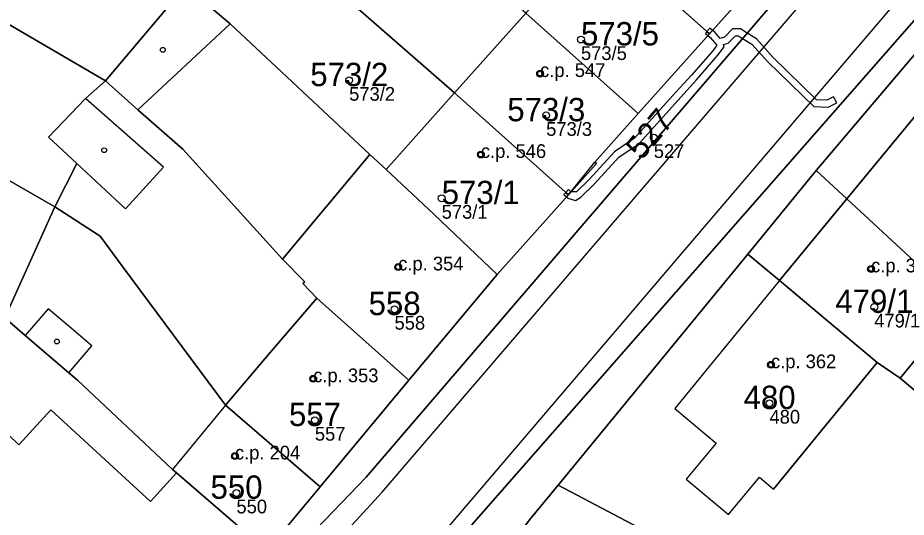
# Model space of a CAD drawing. Extents: x -603967 to -594699, y -1179315 to -1165625.
# Drawn here: x -598350.8 to -598286, y -1172425.6 to -1172389.2 of the extents above; entities that cross this region are included whole.
import ezdxf

# ---------------------------------------------------------------- set-up
doc = ezdxf.new("R2010")
doc.units = 0
for name, color, linetype in [('Definiční body', 7, 'Continuous'), ('Hranice parcel', 7, 'Continuous'), ('Parcelní čísla', 7, 'Continuous'), ('Polygon budovy', 7, 'Continuous'), ('Polygon parcely', 7, 'Continuous'), ('Vnitřní kresba', 7, 'Continuous'), ('Věcná břemena k části', 7, 'Continuous'), ('Značky budov', 7, 'Continuous')]:
    doc.layers.add(name, color=color, linetype=linetype)

msp = doc.modelspace()

# ---------------------------------------------------------------- linework, layer by layer
at = {"layer": 'Definiční body'}
for centre in [(-598309.69, -1172390.82994), (-598312.67, -1172393.30994), (-598326.6, -1172393.79994), (-598312.23, -1172396.35994), (-598304.38, -1172397.96994), (-598316.99, -1172399.20994), (-598319.85, -1172402.39994), (-598323.02, -1172407.40994), (-598288.53, -1172407.54994), (-598323.29, -1172410.48994), (-598288.3, -1172410.32994), (-598295.83, -1172414.53994), (-598329.22, -1172415.55994), (-598295.94, -1172417.33994), (-598329.1, -1172418.57994), (-598334.93, -1172421.18994), (-598334.82, -1172423.87994)]:
    msp.add_circle(centre, 0.25, dxfattribs=at)
at = {"layer": 'Hranice parcel'}
for p, q in [((-598344.37, -1172393.85), (-598384.39, -1172370.47)), ((-598342.44, -1172374.18), (-598318.91, -1172394.72)), ((-598348.06, -1172403.03), (-598388.04, -1172380.02)), ((-598300.32, -1172390.41), (-598308.52, -1172383.09)), ((-598295.52, -1172385.05), (-598300.32, -1172390.41)), ((-598338.66, -1172387.05), (-598344.37, -1172393.85)), ((-598313.71, -1172388.9), (-598318.91, -1172394.72)), ((-598305.52, -1172396.22), (-598313.71, -1172388.9)), ((-598300.32, -1172390.41), (-598305.52, -1172396.22)), ((-598284.49, -1172390.9), (-598292.53, -1172400.37)), ((-598318.91, -1172394.72), (-598323.9, -1172400.3)), ((-598310.61, -1172402.14), (-598318.91, -1172394.72)), ((-598331.45, -1172406.84), (-598338.74, -1172398.83)), ((-598292.53, -1172400.37), (-598297.52, -1172406.48)), ((-598310.61, -1172402.14), (-598315.81, -1172407.95)), ((-598348.06, -1172403.03), (-598351.72, -1172411.11)), ((-598346.97, -1172403.73), (-598348.06, -1172403.03)), ((-598297.52, -1172406.48), (-598311.35, -1172423.31)), ((-598315.81, -1172407.95), (-598322.24, -1172415.66)), ((-598286.42, -1172415.52), (-598281.68, -1172409.75)), ((-598322.24, -1172415.66), (-598328.71, -1172423.43)), ((-598286.42, -1172415.52), (-598279.18, -1172421.58)), ((-598328.71, -1172423.43), (-598332.61, -1172428.09)), ((-598311.35, -1172423.31), (-598313.44, -1172425.85))]:
    msp.add_line(p, q, dxfattribs=at)
for points in [[(-598208.6, -1172325.98), (-598232.59, -1172340.88), (-598245.1, -1172347.44), (-598251.15, -1172350.71), (-598259.95, -1172355.78), (-598275.94, -1172367.17), (-598282.35, -1172372.62), (-598325.36, -1172422.74), (-598333.81, -1172431.52), (-598341.61, -1172438.77), (-598351.16, -1172447.17), (-598359.7, -1172454.16), (-598366.26, -1172459.52), (-598371.85, -1172462.43), (-598378.96, -1172465.7), (-598384.66, -1172468.38), (-598391.37, -1172469.58), (-598402.17, -1172469.66)], [(-598200.11, -1172325.95), (-598204, -1172331.75), (-598206.53, -1172334.67), (-598209.64, -1172336.77), (-598212.84, -1172338.58), (-598216.28, -1172340.18), (-598241.08, -1172352.66), (-598248.49, -1172357.87), (-598256.37, -1172362.63), (-598262.92, -1172367.75), (-598270.11, -1172373.81), (-598276.03, -1172378.76), (-598319.41, -1172428.19), (-598327.98, -1172437.31), (-598336.3, -1172444.65)], [(-598323.9, -1172400.3), (-598325.08, -1172399.2), (-598335.27, -1172389.68), (-598338.55, -1172386.88)], [(-598348.06, -1172403.03), (-598346.47, -1172399.86), (-598348.52, -1172397.94), (-598345.82, -1172395.12), (-598344.37, -1172393.85)], [(-598338.74, -1172398.83), (-598342.01, -1172395.94), (-598344.37, -1172393.85)], [(-598305.52, -1172396.22), (-598308.68, -1172399.76), (-598308.57, -1172399.86), (-598310.61, -1172402.14)], [(-598315.81, -1172407.95), (-598320.42, -1172403.55), (-598323.9, -1172400.3)], [(-598292.53, -1172400.37), (-598290.3, -1172402.44), (-598285.06, -1172407.28), (-598281.68, -1172409.75)], [(-598328.71, -1172423.43), (-598335.61, -1172417.47), (-598343.12, -1172407.37), (-598344.77, -1172405.15), (-598346.97, -1172403.73)], [(-598322.24, -1172415.66), (-598328.95, -1172409.67), (-598329.98, -1172408.62), (-598329.84, -1172408.49), (-598331.45, -1172406.84)], [(-598297.52, -1172406.48), (-598295.22, -1172408.4), (-598291.1, -1172411.85), (-598288.08, -1172414.38), (-598286.42, -1172415.52)], [(-598351.72, -1172411.11), (-598350.22, -1172412.4), (-598347.05, -1172415.12), (-598346.41, -1172415.67), (-598339.49, -1172422.16), (-598339.19, -1172422.42), (-598332.61, -1172428.09)], [(-598311.35, -1172423.31), (-598303.24, -1172427.59), (-598297.2, -1172431.43), (-598289.2, -1172434.33)]]:
    msp.add_lwpolyline(points, dxfattribs=at)
at = {"layer": 'Polygon budovy'}
for points in [[(-598303.32, -1172377.27), (-598303.71, -1172377.71), (-598308.52, -1172383.09), (-598300.32, -1172390.41), (-598295.52, -1172385.05), (-598295.11, -1172384.6)], [(-598313.71, -1172388.9), (-598305.52, -1172396.22), (-598300.32, -1172390.41), (-598308.52, -1172383.09)], [(-598318.91, -1172394.72), (-598310.61, -1172402.14), (-598308.68, -1172399.76), (-598305.52, -1172396.22), (-598313.71, -1172388.9)], [(-598323.9, -1172400.3), (-598320.42, -1172403.55), (-598315.81, -1172407.95), (-598310.61, -1172402.14), (-598318.91, -1172394.72)], [(-598290.3, -1172402.44), (-598285.06, -1172407.28), (-598281.68, -1172409.75), (-598281.45, -1172409.96), (-598276.47, -1172404.42), (-598275.75, -1172405.07), (-598273.94, -1172403.06), (-598278.6, -1172398.95), (-598278.32, -1172398.61), (-598279.29, -1172397.8), (-598281.2, -1172399.58), (-598285.25, -1172396.32)], [(-598331.45, -1172406.84), (-598329.84, -1172408.49), (-598329.98, -1172408.62), (-598328.95, -1172409.67), (-598322.24, -1172415.66), (-598315.81, -1172407.95), (-598320.42, -1172403.55), (-598323.9, -1172400.3), (-598325.08, -1172399.2)], [(-598295.22, -1172408.4), (-598291.1, -1172411.85), (-598288.08, -1172414.38), (-598286.42, -1172415.52), (-598281.68, -1172409.75), (-598285.06, -1172407.28), (-598290.3, -1172402.44)], [(-598298.93, -1172425.45), (-598296.68, -1172422.74), (-598295.65, -1172423.6), (-598288.08, -1172414.38), (-598291.1, -1172411.85), (-598295.22, -1172408.4), (-598302.85, -1172417.73), (-598299.83, -1172420.25), (-598302.02, -1172422.88)], [(-598335.61, -1172417.47), (-598328.71, -1172423.43), (-598322.24, -1172415.66), (-598328.95, -1172409.67), (-598332.48, -1172413.8)], [(-598335.61, -1172417.47), (-598339.49, -1172422.16), (-598339.19, -1172422.42), (-598332.61, -1172428.09), (-598328.71, -1172423.43)]]:
    msp.add_lwpolyline(points, close=True, dxfattribs=at)
at = {"layer": 'Polygon parcely'}
for points in [[(-598197.5, -1172257.68), (-598202.71, -1172301.27), (-598203.09, -1172311.78), (-598203.76, -1172315.82), (-598204.5, -1172318.52), (-598208.6, -1172325.98), (-598232.59, -1172340.88), (-598245.1, -1172347.44), (-598251.15, -1172350.71), (-598259.95, -1172355.78), (-598275.94, -1172367.17), (-598282.35, -1172372.62), (-598325.36, -1172422.74), (-598333.81, -1172431.52), (-598341.61, -1172438.77), (-598351.16, -1172447.17)], [(-598374.95, -1172475.71), (-598367.34, -1172471.03), (-598361.03, -1172466.84), (-598350.23, -1172458.86), (-598345.69, -1172453.25), (-598337.96, -1172446.35), (-598336.3, -1172444.65), (-598327.98, -1172437.31), (-598319.41, -1172428.19), (-598276.03, -1172378.76), (-598270.11, -1172373.81), (-598262.92, -1172367.75), (-598256.37, -1172362.63), (-598248.49, -1172357.87), (-598241.08, -1172352.66), (-598216.28, -1172340.18), (-598212.84, -1172338.58), (-598209.64, -1172336.77), (-598206.53, -1172334.67), (-598204, -1172331.75), (-598200.11, -1172325.95), (-598197.64, -1172321.62), (-598196.17, -1172318.03), (-598194.9, -1172313.74)], [(-598216.28, -1172340.18), (-598241.08, -1172352.66), (-598248.49, -1172357.87), (-598256.37, -1172362.63), (-598262.92, -1172367.75), (-598270.11, -1172373.81), (-598276.03, -1172378.76), (-598319.41, -1172428.19), (-598327.98, -1172437.31), (-598336.3, -1172444.65), (-598334.47, -1172446.51), (-598336.16, -1172448.18), (-598337.96, -1172446.35), (-598345.69, -1172453.25), (-598350.23, -1172458.86), (-598361.03, -1172466.84)], [(-598294.16, -1172481.35), (-598310.04, -1172471.88), (-598315.48, -1172468.63), (-598321.79, -1172464.87), (-598324.16, -1172463.37), (-598324.87, -1172462.92), (-598317.98, -1172445.55), (-598310.69, -1172431.98), (-598315.26, -1172428.32), (-598313.44, -1172425.85), (-598311.35, -1172423.31), (-598297.52, -1172406.48), (-598292.53, -1172400.37), (-598284.49, -1172390.9), (-598276.45, -1172381.42), (-598259.24, -1172366.81), (-598241.36, -1172354.69), (-598236.41, -1172352.34), (-598234.01, -1172351.22), (-598222.92, -1172346.01)], [(-598251.9, -1172349.8), (-598268.41, -1172360.45), (-598275.29, -1172363.07), (-598277.99, -1172365.89), (-598292.55, -1172381.77), (-598295.11, -1172384.6), (-598295.52, -1172385.05), (-598300.32, -1172390.41), (-598305.52, -1172396.22), (-598308.68, -1172399.76), (-598308.57, -1172399.86), (-598310.61, -1172402.14), (-598315.81, -1172407.95), (-598322.24, -1172415.66), (-598328.71, -1172423.43), (-598332.61, -1172428.09), (-598338.89, -1172434.55), (-598350.85, -1172445.13)], [(-598351.16, -1172447.17), (-598341.61, -1172438.77), (-598333.81, -1172431.52), (-598325.36, -1172422.74), (-598282.35, -1172372.62), (-598275.94, -1172367.17), (-598259.95, -1172355.78), (-598251.15, -1172350.71)]]:
    msp.add_lwpolyline(points, dxfattribs=at)
for points in [[(-598338.66, -1172387.05), (-598380.8, -1172360.85), (-598383.7, -1172368.62), (-598384.39, -1172370.47), (-598344.37, -1172393.85)], [(-598348.06, -1172403.03), (-598346.47, -1172399.86), (-598348.52, -1172397.94), (-598345.82, -1172395.12), (-598344.37, -1172393.85), (-598384.39, -1172370.47), (-598386.31, -1172375.59), (-598388.04, -1172380.02)], [(-598335.12, -1172370.15), (-598340.11, -1172375.75), (-598342.1, -1172373.8), (-598342.44, -1172374.18), (-598318.91, -1172394.72), (-598313.71, -1172388.9)], [(-598323.9, -1172400.3), (-598318.91, -1172394.72), (-598342.44, -1172374.18), (-598345.19, -1172377.27), (-598337.39, -1172385.08), (-598338.77, -1172386.69), (-598338.55, -1172386.88), (-598335.27, -1172389.68), (-598325.08, -1172399.2)], [(-598300.32, -1172390.41), (-598295.52, -1172385.05), (-598301.54, -1172380.03), (-598303.71, -1172377.71), (-598308.52, -1172383.09)], [(-598348.06, -1172403.03), (-598388.04, -1172380.02), (-598389.07, -1172382.66), (-598391.99, -1172389.27), (-598366.32, -1172402.27), (-598358.96, -1172406.52), (-598351.72, -1172411.11)], [(-598308.52, -1172383.09), (-598313.71, -1172388.9), (-598305.52, -1172396.22), (-598300.32, -1172390.41)], [(-598338.55, -1172386.88), (-598338.66, -1172387.05), (-598344.37, -1172393.85), (-598342.01, -1172395.94), (-598338.74, -1172398.83), (-598331.45, -1172406.84), (-598329.84, -1172408.49), (-598329.98, -1172408.62), (-598328.95, -1172409.67), (-598322.24, -1172415.66), (-598315.81, -1172407.95), (-598320.42, -1172403.55), (-598323.9, -1172400.3), (-598325.08, -1172399.2), (-598335.27, -1172389.68)], [(-598313.71, -1172388.9), (-598318.91, -1172394.72), (-598310.61, -1172402.14), (-598308.57, -1172399.86), (-598308.68, -1172399.76), (-598305.52, -1172396.22)], [(-598290.3, -1172402.44), (-598285.06, -1172407.28), (-598281.68, -1172409.75), (-598281.45, -1172409.96), (-598276.34, -1172413.76), (-598270.39, -1172417.21), (-598265.54, -1172420.02), (-598262.1, -1172415.72), (-598258.62, -1172411.84), (-598278.56, -1172396.7), (-598284.49, -1172390.9), (-598292.53, -1172400.37)], [(-598331.45, -1172406.84), (-598338.74, -1172398.83), (-598342.01, -1172395.94), (-598344.37, -1172393.85), (-598345.82, -1172395.12), (-598348.52, -1172397.94), (-598346.47, -1172399.86), (-598348.06, -1172403.03), (-598346.97, -1172403.73), (-598344.77, -1172405.15), (-598343.12, -1172407.37), (-598335.61, -1172417.47), (-598328.71, -1172423.43), (-598322.24, -1172415.66), (-598328.95, -1172409.67), (-598329.98, -1172408.62), (-598329.84, -1172408.49)], [(-598323.9, -1172400.3), (-598320.42, -1172403.55), (-598315.81, -1172407.95), (-598310.61, -1172402.14), (-598318.91, -1172394.72)], [(-598297.52, -1172406.48), (-598295.22, -1172408.4), (-598291.1, -1172411.85), (-598288.08, -1172414.38), (-598286.42, -1172415.52), (-598281.68, -1172409.75), (-598285.06, -1172407.28), (-598290.3, -1172402.44), (-598292.53, -1172400.37)], [(-598335.61, -1172417.47), (-598343.12, -1172407.37), (-598344.77, -1172405.15), (-598346.97, -1172403.73), (-598348.06, -1172403.03), (-598351.72, -1172411.11), (-598350.22, -1172412.4), (-598347.05, -1172415.12), (-598346.41, -1172415.67), (-598339.49, -1172422.16), (-598339.19, -1172422.42), (-598332.61, -1172428.09), (-598328.71, -1172423.43)], [(-598297.2, -1172431.43), (-598289.2, -1172434.33), (-598286.28, -1172430.51), (-598285.39, -1172429.31), (-598279.18, -1172421.58), (-598286.42, -1172415.52), (-598288.08, -1172414.38), (-598291.1, -1172411.85), (-598295.22, -1172408.4), (-598297.52, -1172406.48), (-598311.35, -1172423.31), (-598303.24, -1172427.59)], [(-598266.6, -1172431.03), (-598261.67, -1172422.19), (-598265.54, -1172420.02), (-598270.39, -1172417.21), (-598276.34, -1172413.76), (-598281.45, -1172409.96), (-598281.68, -1172409.75), (-598286.42, -1172415.52), (-598279.18, -1172421.58), (-598270.55, -1172428.19)], [(-598350.85, -1172445.13), (-598338.89, -1172434.55), (-598332.61, -1172428.09), (-598339.19, -1172422.42), (-598339.49, -1172422.16), (-598346.41, -1172415.67), (-598347.05, -1172415.12), (-598350.22, -1172412.4), (-598351.72, -1172411.11), (-598356.42, -1172416.32), (-598366.2, -1172426.55), (-598357.44, -1172437.13), (-598356.29, -1172438.51)], [(-598302.25, -1172455), (-598290.33, -1172459.82), (-598288.54, -1172455.28), (-598283.66, -1172444.19), (-598282.72, -1172444.53), (-598276.85, -1172444.03), (-598276.36, -1172442.57), (-598279.16, -1172441.64), (-598286.07, -1172436.22), (-598289.2, -1172434.33), (-598297.2, -1172431.43), (-598303.24, -1172427.59), (-598311.35, -1172423.31), (-598313.44, -1172425.85), (-598315.26, -1172428.32), (-598310.69, -1172431.98), (-598308.78, -1172433.37), (-598307.57, -1172434.27), (-598310.73, -1172439.21), (-598315.79, -1172447.12), (-598314.99, -1172447.6), (-598313.7, -1172448.39), (-598308.12, -1172452.05), (-598306.39, -1172452.92)]]:
    msp.add_lwpolyline(points, close=True, dxfattribs=at)
at = {"layer": 'Vnitřní kresba'}
for p, q in [((-598324.18, -1172423.83), (-598281.17, -1172373.66)), ((-598320.27, -1172427.43), (-598277.42, -1172377.22)), ((-598342.01, -1172395.94), (-598335.27, -1172389.68)), ((-598340.15, -1172400.13), (-598345.82, -1172395.12)), ((-598290.3, -1172402.44), (-598285.25, -1172396.32)), ((-598331.45, -1172406.84), (-598325.08, -1172399.2)), ((-598342.92, -1172403.17), (-598346.47, -1172399.86)), ((-598310.61, -1172402.14), (-598308.68, -1172399.76)), ((-598342.92, -1172403.17), (-598340.15, -1172400.13)), ((-598295.22, -1172408.4), (-598290.3, -1172402.44)), ((-598295.22, -1172408.4), (-598302.85, -1172417.73)), ((-598332.48, -1172413.8), (-598328.95, -1172409.67)), ((-598348.55, -1172410.45), (-598350.22, -1172412.4)), ((-598347.02, -1172411.74), (-598348.55, -1172410.45)), ((-598345.36, -1172413.15), (-598347.02, -1172411.74)), ((-598347.05, -1172415.12), (-598345.36, -1172413.15)), ((-598335.61, -1172417.47), (-598332.48, -1172413.8)), ((-598288.08, -1172414.38), (-598295.65, -1172423.6)), ((-598350.69, -1172420.38), (-598354.8, -1172416.39)), ((-598350.69, -1172420.38), (-598348.35, -1172417.83)), ((-598348.35, -1172417.83), (-598341.1, -1172424.5)), ((-598335.61, -1172417.47), (-598339.49, -1172422.16)), ((-598302.85, -1172417.73), (-598299.83, -1172420.25)), ((-598299.83, -1172420.25), (-598302.02, -1172422.88)), ((-598341.1, -1172424.5), (-598339.19, -1172422.42)), ((-598302.02, -1172422.88), (-598298.93, -1172425.45)), ((-598298.93, -1172425.45), (-598296.68, -1172422.74)), ((-598296.68, -1172422.74), (-598295.65, -1172423.6)), ((-598324.18, -1172423.83), (-598332.4, -1172432.69))]:
    msp.add_line(p, q, dxfattribs=at)
at = {"layer": 'Věcná břemena k části'}
for points in [[(-598300.43, -1172390.54), (-598300.26, -1172390.68), (-598299.78, -1172391.24), (-598300.08, -1172391.64), (-598301.64, -1172393.43), (-598303.01, -1172394.93), (-598305.78, -1172398.02), (-598307.24, -1172399.02), (-598309.09, -1172401.03), (-598310.01, -1172401.93), (-598310.42, -1172401.93), (-598310.75, -1172402.29), (-598310.65, -1172402.38), (-598310.09, -1172402.55), (-598309.71, -1172402.33), (-598308.73, -1172401.37), (-598306.92, -1172399.4), (-598305.44, -1172398.4), (-598302.63, -1172395.27), (-598301.26, -1172393.77), (-598299.7, -1172391.96), (-598299.24, -1172391.37), (-598299.3, -1172391.2), (-598298.95, -1172391.1), (-598298.43, -1172390.55), (-598298.2, -1172390.55), (-598297.9, -1172390.74), (-598297.22, -1172391.16), (-598296.06, -1172392.46), (-598292.7, -1172395.72), (-598291.65, -1172395.75), (-598291.04, -1172395.45), (-598291.26, -1172395.01), (-598291.75, -1172395.25), (-598292.5, -1172395.22), (-598295.7, -1172392.12), (-598296.9, -1172390.78), (-598297.57, -1172390.36), (-598298.06, -1172390.05), (-598298.65, -1172390.05), (-598299.21, -1172390.66), (-598299.54, -1172390.75), (-598299.91, -1172390.32), (-598300.1, -1172390.16)], [(-598300.5, -1172390.25), (-598300.32, -1172390.41), (-598300.1, -1172390.16), (-598300.29, -1172390)], [(-598300.43, -1172390.54), (-598300.32, -1172390.41), (-598300.5, -1172390.25), (-598300.62, -1172390.38)], [(-598310.8, -1172401.97), (-598310.61, -1172402.14), (-598310.42, -1172401.93), (-598310.6, -1172401.76)], [(-598310.8, -1172401.97), (-598310.93, -1172402.12), (-598310.75, -1172402.29), (-598310.61, -1172402.14)]]:
    msp.add_lwpolyline(points, close=True, dxfattribs=at)
at = {"layer": 'Značky budov'}
for centre in [(-598340.1868, -1172391.57916), (-598312.6768, -1172393.30916), (-598344.4668, -1172398.89916), (-598316.9968, -1172399.20916), (-598323.0268, -1172407.40916), (-598288.5368, -1172407.54916), (-598347.9168, -1172412.83916), (-598295.8368, -1172414.53916), (-598329.2268, -1172415.55916), (-598334.9368, -1172421.18916)]:
    msp.add_circle(centre, 0.175, dxfattribs=at)

# ---------------------------------------------------------------- texts
at = {"layer": 'Definiční body'}
for s, p in [('573/5', (-598309.69, -1172392.319)), ('c.p. 547', (-598312.67, -1172393.56)), ('573/2', (-598326.6, -1172395.289)), ('573/3', (-598312.23, -1172397.849)), ('c.p. 546', (-598316.99, -1172399.46)), ('527', (-598304.38, -1172399.459)), ('573/1', (-598319.85, -1172403.889)), ('c.p. 354', (-598323.02, -1172407.66)), ('c.p. 374', (-598288.53, -1172407.8)), ('479/1', (-598288.3, -1172411.819)), ('558', (-598323.29, -1172411.979)), ('c.p. 362', (-598295.83, -1172414.79)), ('c.p. 353', (-598329.22, -1172415.81)), ('480', (-598295.94, -1172418.829)), ('557', (-598329.1, -1172420.069)), ('c.p. 204', (-598334.93, -1172421.44)), ('550', (-598334.82, -1172425.369))]:
    msp.add_text(s, height=0.999996, dxfattribs=at).set_placement(p)
at = {"layer": 'Parcelní čísla'}
for s, p in [('573/5', (-598309.69, -1172391.255)), ('573/2', (-598329.436, -1172394.225)), ('573/3', (-598315.066, -1172396.785)), ('573/1', (-598319.85, -1172402.825)), ('479/1', (-598291.136, -1172410.755)), ('558', (-598325.18, -1172410.915)), ('480', (-598297.83, -1172417.765)), ('557', (-598330.99, -1172419.005)), ('550', (-598336.71, -1172424.305))]:
    msp.add_text(s, height=1.699998, dxfattribs=at).set_placement(p)
msp.add_text('527', height=1.699998, rotation=50, dxfattribs=at).set_placement((-598305.269, -1172399.691))

doc.saveas('drawing.dxf')
